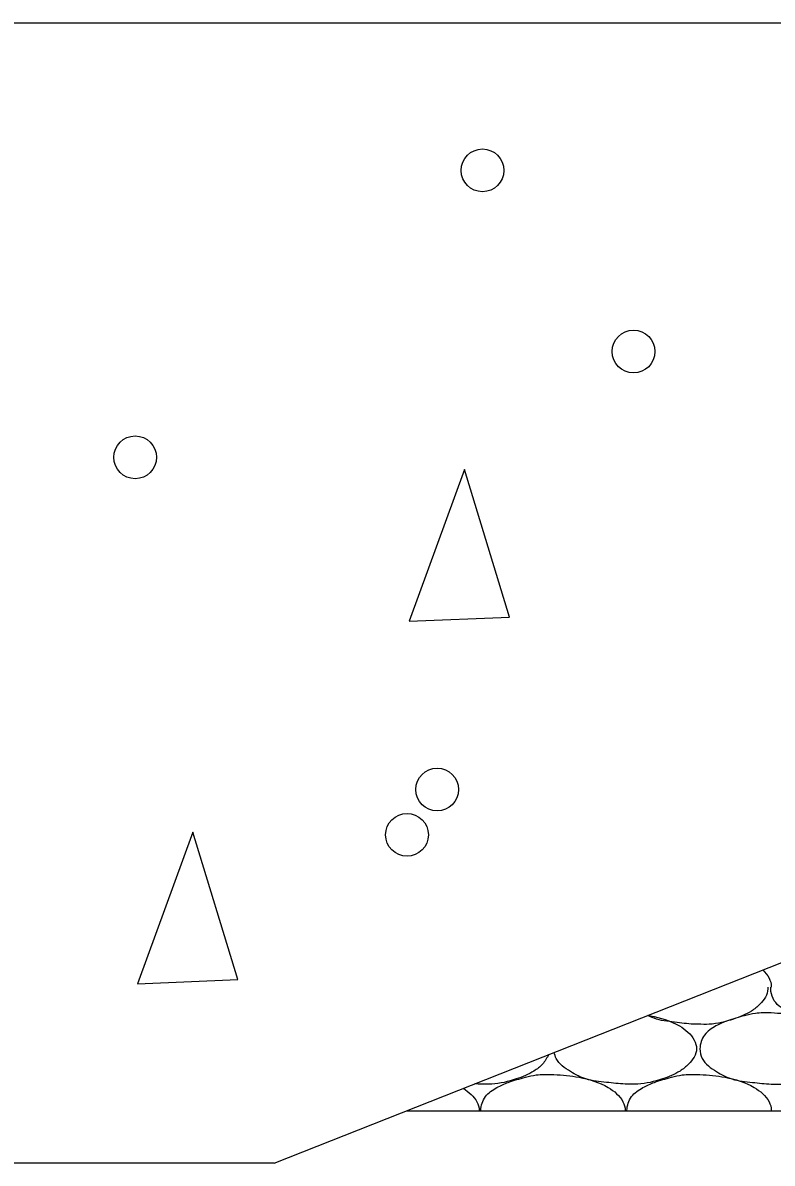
# Model space of a CAD drawing. Extents: x 634177 to 635904, y 289936 to 290970.
# Drawn here: x 635666.175 to 635669.458, y 290574.08 to 290579.079 of the extents above; entities that cross this region are included whole.
import ezdxf

# ---------------------------------------------------------------- set-up
doc = ezdxf.new("R2010")
doc.units = 0
doc.layers.add('Default', color=7, linetype='Continuous')

msp = doc.modelspace()

# ---------------------------------------------------------------- linework, layer by layer
at = {"layer": 'Default'}
for p, q in [((635667.2752, 290574.0797), (635672.2749, 290576.0588)), ((635668.4941, 290574.4689), (635668.5016, 290574.4689)), ((635669.134, 290574.4689), (635669.1415, 290574.4689)), ((635667.8541, 290574.3089), (635712.2724, 290574.3089)), ((635667.2752, 290574.0797), (635666.0253, 290574.0797))]:
    msp.add_line(p, q, dxfattribs=at)
for points in [[(635666.0253, 290579.0794), (635757.2695, 290579.0794)], [(635668.1091, 290577.1207), (635667.8666, 290576.4557), (635668.3065, 290576.4732), (635668.1091, 290577.1207)], [(635666.9191, 290575.5308), (635666.6766, 290574.8658), (635667.1166, 290574.8858), (635666.9191, 290575.5308)]]:
    msp.add_lwpolyline(points, dxfattribs=at)
for centre in [(635668.1887, 290578.4325), (635668.8505, 290577.6379), (635666.6666, 290577.1744), (635667.9901, 290575.7177), (635667.8578, 290575.5191)]:
    msp.add_circle(centre, 0.0937, dxfattribs=at)
for points in [[(635669.4165, 290574.9273), (635669.444, 290574.8913), (635669.454, 290574.8538), (635669.454, 290574.8513)], [(635669.439, 290574.8513), (635669.439, 290574.8438), (635669.404, 290574.7764), (635669.3665, 290574.7464), (635669.289, 290574.7114), (635669.1815, 290574.6889), (635669.134, 290574.6889)], [(635669.774, 290574.6889), (635669.764, 290574.6889), (635669.6815, 290574.6964), (635669.5915, 290574.7114), (635669.524, 290574.7439), (635669.4615, 290574.8013), (635669.4515, 290574.8438), (635669.4515, 290574.8513)], [(635668.9139, 290574.7284), (635668.9241, 290574.7264), (635669.0515, 290574.6814), (635669.1165, 290574.6189), (635669.1265, 290574.5814), (635669.0915, 290574.5139), (635669.054, 290574.4839), (635668.9766, 290574.4489), (635668.8691, 290574.4264), (635668.8141, 290574.4264), (635668.7316, 290574.4339), (635668.6416, 290574.4489), (635668.5741, 290574.4814), (635668.5116, 290574.5389), (635668.502, 290574.5653)], [(635669.134, 290574.6889), (635669.124, 290574.6889), (635669.0415, 290574.6964), (635668.9516, 290574.7114), (635668.9115, 290574.7274)], [(635669.454, 290574.7389), (635669.564, 290574.7264), (635669.6915, 290574.6814), (635669.7565, 290574.6189), (635669.7665, 290574.5814), (635669.7315, 290574.5139), (635669.694, 290574.4839), (635669.6165, 290574.4489), (635669.509, 290574.4264), (635669.454, 290574.4264), (635669.3715, 290574.4339), (635669.2815, 290574.4489), (635669.214, 290574.4814), (635669.1515, 290574.5389), (635669.1415, 290574.5814), (635669.1615, 290574.6414), (635669.2115, 290574.6814), (635669.2615, 290574.7039), (635669.3365, 290574.7264), (635669.384, 290574.7364), (635669.454, 290574.7389)], [(635668.479, 290574.5562), (635668.4516, 290574.5139), (635668.4141, 290574.4839), (635668.3366, 290574.4489), (635668.2291, 290574.4264), (635668.1741, 290574.4264), (635668.1546, 290574.4278)], [(635668.1816, 290574.3089), (635668.1816, 290574.3114), (635668.2016, 290574.3714), (635668.2516, 290574.4114), (635668.3016, 290574.4339), (635668.3766, 290574.4564), (635668.4241, 290574.4664), (635668.4941, 290574.4689)], [(635668.5016, 290574.4689), (635668.6116, 290574.4564), (635668.7391, 290574.4114), (635668.8041, 290574.3489), (635668.8141, 290574.3114), (635668.8141, 290574.3089)], [(635668.8216, 290574.3089), (635668.8216, 290574.3114), (635668.8416, 290574.3714), (635668.8916, 290574.4114), (635668.9416, 290574.4339), (635669.0165, 290574.4564), (635669.064, 290574.4664), (635669.134, 290574.4689)], [(635669.1415, 290574.4689), (635669.2515, 290574.4564), (635669.379, 290574.4114), (635669.444, 290574.3489), (635669.454, 290574.3114), (635669.454, 290574.3089)], [(635668.1049, 290574.4082), (635668.1641, 290574.3489), (635668.1741, 290574.3114), (635668.1741, 290574.3089)]]:
    msp.add_spline(points, degree=3, dxfattribs=at)

doc.saveas('drawing.dxf')
